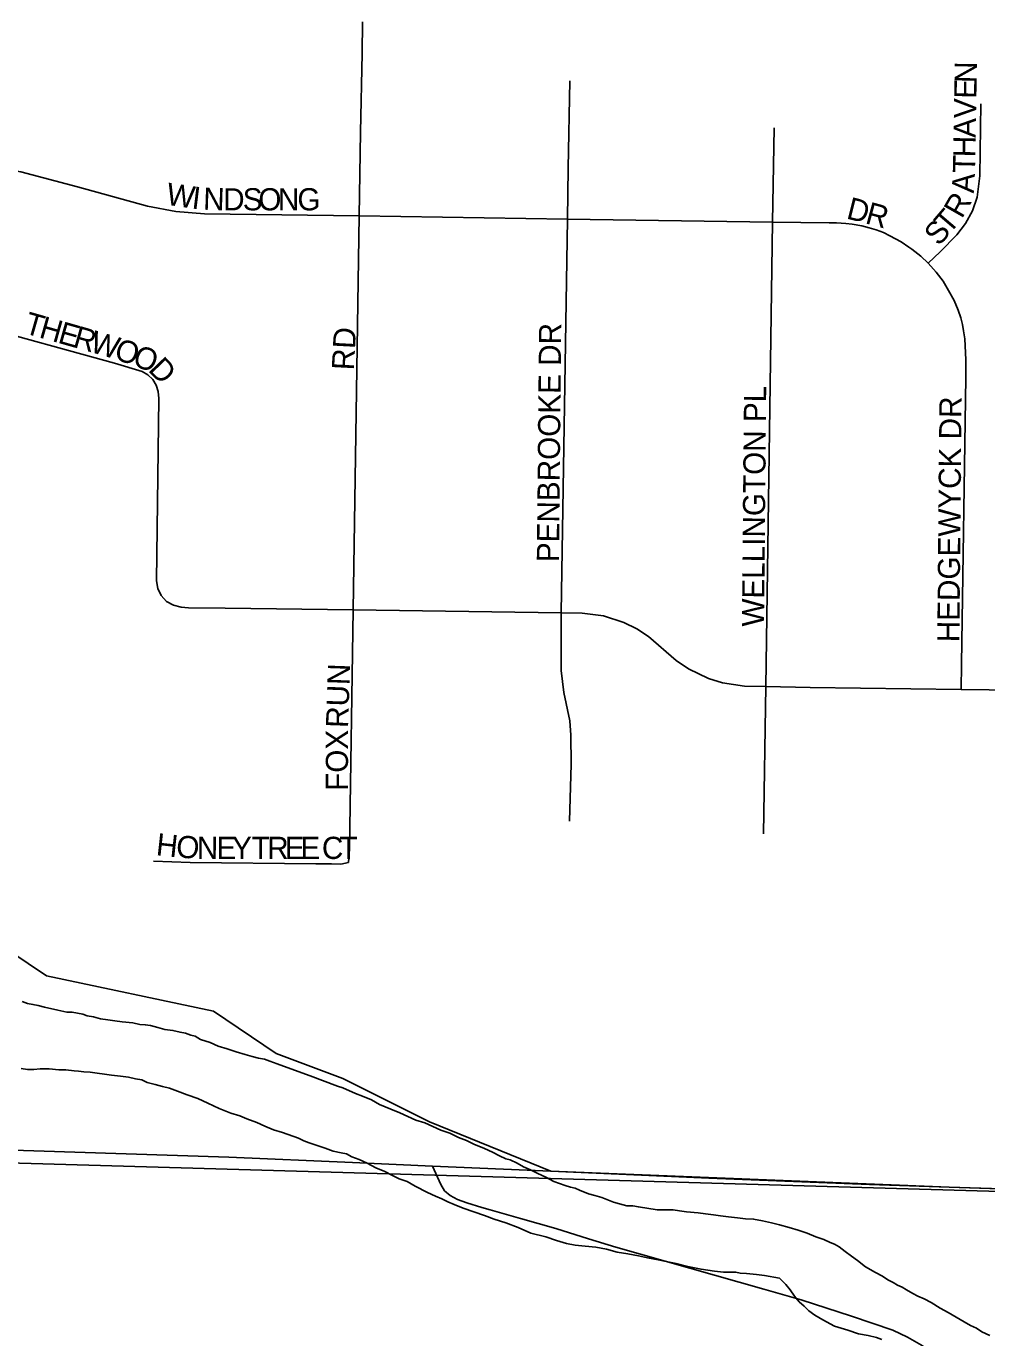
# Model space of a CAD drawing. Extents: x 1587405 to 1714697, y 1028970 to 1155083.
# Drawn here: x 1664522 to 1666686, y 1107616 to 1110570 of the extents above; entities that cross this region are included whole.
import ezdxf

# ---------------------------------------------------------------- set-up
doc = ezdxf.new("R2010")
doc.units = 0
for name, color, linetype in [('GM_X_City_Street', 7, 'Continuous'), ('GM_X_City_Street_Text', 7, 'Continuous'), ('GM_X_Corporation', 7, 'Continuous'), ('GM_X_Major_River', 7, 'Continuous'), ('GM_X_Section', 7, 'Continuous'), ('GM_X_State_Route', 7, 'Continuous'), ('GM_X_Township_Road', 7, 'Continuous')]:
    doc.layers.add(name, color=color, linetype=linetype)

msp = doc.modelspace()

# ---------------------------------------------------------------- linework, layer by layer
at = {"layer": 'GM_X_City_Street'}
for points in [[(1665272.7, 1110143), (1665275.6, 1110331.4), (1665278.9, 1110509.1), (1665279.8, 1110579.8)], [(1665741.5, 1110136), (1665743.2, 1110250.8), (1665747.3, 1110447.6)], [(1666554.2, 1110036.8), (1666580.8, 1110062.4), (1666618.4, 1110100.6), (1666638.1, 1110126.3), (1666653.9, 1110154.6), (1666664.2, 1110185.2), (1666670.7, 1110233.4), (1666673, 1110395.5)], [(1666203.8, 1110129.2), (1666207, 1110341.1)], [(1664328.6, 1110263.7), (1664362.7, 1110261.1), (1664428.8, 1110256.1), (1664510.3, 1110242.4), (1664637.6, 1110208.8), (1664795.3, 1110165), (1664859.4, 1110153), (1664924.4, 1110148.1), (1665272.7, 1110143)], [(1665258.7, 1109255.6), (1665272.7, 1110143)], [(1665272.7, 1110143), (1665741.5, 1110136)], [(1665727.8, 1109249.2), (1665741.5, 1110136)], [(1665741.5, 1110136), (1666203.8, 1110129.2)], [(1666188.2, 1109082.8), (1666203.8, 1110129.2)], [(1666203.8, 1110129.2), (1666331.1, 1110127.3), (1666347.8, 1110127.1), (1666368.3, 1110125.7), (1666382.7, 1110124.2), (1666404.6, 1110120.5), (1666421.5, 1110116.2), (1666436.8, 1110111.5), (1666453.2, 1110105.4), (1666467.7, 1110098.5), (1666493.5, 1110084.5), (1666510.5, 1110072.6), (1666517.2, 1110068.4), (1666530.9, 1110058), (1666537.4, 1110052.5), (1666554.2, 1110036.8)], [(1666628.3, 1109076.7), (1666629.1, 1109133.3), (1666639.1, 1109779.2), (1666638.8, 1109818.9), (1666637.6, 1109850.6), (1666636.6, 1109866.3), (1666633.8, 1109884.4), (1666631.3, 1109898.8), (1666627.5, 1109913.6), (1666621.5, 1109930.4), (1666612.4, 1109952.8), (1666600.2, 1109975.2), (1666587.6, 1109995.8), (1666572.4, 1110016.2), (1666554.2, 1110036.8)], [(1664299.7, 1109927.6), (1664325.5, 1109920.3), (1664404.2, 1109898.2), (1664721, 1109811.3), (1664783.3, 1109792.6), (1664796.6, 1109785.2), (1664807.4, 1109774.8), (1664815.3, 1109761.9), (1664819.8, 1109747.4), (1664821.4, 1109731.9), (1664815.7, 1109321.1), (1664819, 1109304), (1664826.7, 1109287.8), (1664838.7, 1109274.7), (1664854.3, 1109266), (1664871.2, 1109261.7), (1664888.1, 1109260.3), (1664970.5, 1109259.5), (1665258.7, 1109255.6)], [(1665248.5, 1108686.5), (1665250.3, 1108716.9), (1665258.7, 1109255.6)], [(1665258.7, 1109255.6), (1665727.8, 1109249.2)], [(1665727.8, 1109249.2), (1665774.7, 1109248.5), (1665822.6, 1109242), (1665868.8, 1109227.4), (1665897.7, 1109213.4), (1665924.3, 1109195.5), (1665986.6, 1109141.8), (1666014.1, 1109123), (1666059.2, 1109101.2), (1666091.2, 1109091.4), (1666140.6, 1109083.6), (1666188.2, 1109082.8)], [(1665746.1, 1108780.2), (1665750.2, 1108908.4), (1665749.1, 1108973.4), (1665746.8, 1109005.7), (1665733.5, 1109069.7), (1665727.8, 1109119), (1665727.8, 1109249.2)], [(1666183.2, 1108751), (1666188.2, 1109082.8)], [(1666188.2, 1109082.8), (1666288.5, 1109081), (1666628.3, 1109076.7)], [(1666628.3, 1109076.7), (1666879.6, 1109073.5), (1666924.5, 1109073)], [(1664809.1, 1108689.5), (1664891.6, 1108687.1), (1665175, 1108683.8), (1665210.2, 1108683.4), (1665231, 1108683.3), (1665248.5, 1108686.5)]]:
    msp.add_lwpolyline(points, dxfattribs=at)
at = {"layer": 'GM_X_Corporation'}
msp.add_lwpolyline([(1666910.4, 1107946.1), (1666601.4, 1107955.6), (1665703.9, 1107991.2), (1665431.2, 1108102.5), (1665235.3, 1108200.6), (1665085.1, 1108256.8), (1664944.2, 1108351.9), (1664568.1, 1108431.7), (1664361, 1108570.2), (1664323.7, 1108666.2), (1664220.2, 1108901.3), (1664062.4, 1109073), (1663925.4, 1109199.7), (1663752.7, 1109280.7), (1663573.2, 1109302.3), (1663465.1, 1109194.3), (1663382.7, 1109029.6), (1663269.5, 1108960.1), (1663176.9, 1108983.2), (1663004.5, 1109032.1), (1662875.8, 1109099)], dxfattribs=at)
at = {"layer": 'GM_X_Major_River'}
for points in [[(1665710.7, 1107967.9), (1665692.7, 1107978.2), (1665674.6, 1107986.5), (1665658.6, 1107994.7), (1665642.6, 1108001), (1665628.6, 1108009.2), (1665612.6, 1108017.4), (1665602.5, 1108019.6), (1665588.5, 1108025.8), (1665572.5, 1108034), (1665554.5, 1108042.3), (1665530.4, 1108052.7), (1665514.4, 1108060.9), (1665496.4, 1108067.2), (1665476.4, 1108077.5), (1665456.3, 1108083.8), (1665438.3, 1108092.1), (1665420.3, 1108100.3), (1665400.2, 1108106.6), (1665382.2, 1108114.9), (1665364.2, 1108123.2), (1665344.1, 1108131.5), (1665318.1, 1108141.8), (1665300.1, 1108152.1), (1665280, 1108160.4), (1665264, 1108166.7), (1665235.9, 1108179.1), (1665223.9, 1108183.3), (1665211.9, 1108187.4), (1665201.9, 1108191.6), (1665189.8, 1108195.8), (1665167.8, 1108204.1), (1665087.6, 1108233.3), (1665071.5, 1108239.5), (1665059.5, 1108243.7), (1665045.4, 1108245.9), (1665031.4, 1108250.1), (1665015.3, 1108254.3), (1664995.3, 1108260.6), (1664975.2, 1108266.9), (1664955.1, 1108273.2), (1664937.1, 1108281.4), (1664915, 1108287.8), (1664903.1, 1108295.9), (1664893, 1108298.1), (1664881, 1108302.3), (1664868.9, 1108304.4), (1664852.9, 1108308.7), (1664834.8, 1108310.9), (1664818.7, 1108315.1), (1664802.6, 1108319.4), (1664790.6, 1108321.5), (1664778.5, 1108321.7), (1664762.4, 1108325.9), (1664738.3, 1108328.2), (1664722.2, 1108330.5), (1664706.1, 1108332.7), (1664690, 1108334.9), (1664674, 1108339.1), (1664659.9, 1108341.3), (1664649.9, 1108345.5), (1664637.8, 1108347.6), (1664625.8, 1108349.8), (1664613.7, 1108350), (1664593.6, 1108354.3), (1664563.5, 1108360.7), (1664549.4, 1108364.9), (1664537.4, 1108367.1), (1664525.3, 1108369.2), (1664513.3, 1108373.4)], [(1664511.4, 1108222.7), (1664525.4, 1108220.6), (1664539.5, 1108220.4), (1664553.7, 1108222.2), (1664573.8, 1108221.9), (1664595.9, 1108219.6), (1664612, 1108219.4), (1664630.1, 1108217.2)], [(1664630.1, 1108217.2), (1664640.2, 1108217), (1664652.3, 1108214.9), (1664666.4, 1108214.7), (1664682.5, 1108212.5), (1664698.5, 1108210.2), (1664714.6, 1108208), (1664734.7, 1108205.8), (1664752.8, 1108203.5), (1664768.9, 1108199.3), (1664783, 1108197.1), (1664795, 1108190.9), (1664813.1, 1108186.6), (1664829.1, 1108182.4), (1664845.2, 1108178.2), (1664863.2, 1108171.9), (1664885.3, 1108163.6), (1664909.3, 1108155.2), (1664931.4, 1108144.9), (1664957.4, 1108132.5), (1664983.4, 1108122.1), (1665003.5, 1108115.8), (1665019.5, 1108109.6), (1665041.6, 1108101.3), (1665059.6, 1108093), (1665079.7, 1108084.7), (1665099.7, 1108078.4), (1665135.8, 1108065.9), (1665147.8, 1108059.7), (1665159.9, 1108055.5), (1665196, 1108043), (1665214, 1108036.7), (1665232.1, 1108032.5), (1665244.1, 1108030.3), (1665256.1, 1108024.1), (1665272.2, 1108017.9), (1665290.2, 1108009.6), (1665310.2, 1107999.3), (1665330.3, 1107991), (1665346.3, 1107982.8), (1665362.3, 1107974.5), (1665380.3, 1107968.2), (1665398.3, 1107958), (1665426.3, 1107943.5), (1665444.4, 1107935.3), (1665458.4, 1107929.1), (1665472.4, 1107922.8), (1665486.4, 1107916.6), (1665506.5, 1107908.3), (1665530.5, 1107900), (1665554.6, 1107891.6), (1665576.6, 1107883.3), (1665602.7, 1107874.9), (1665630.8, 1107864.5), (1665658.8, 1107852.1), (1665693, 1107843.6), (1665717, 1107835.3), (1665739.1, 1107828.9), (1665759.2, 1107824.7), (1665781.3, 1107822.4), (1665805.5, 1107820), (1665829.6, 1107815.7), (1665853.7, 1107809.4), (1665877.8, 1107805), (1665901.9, 1107800.7), (1665922, 1107796.4), (1665946.1, 1107792.1), (1665964.2, 1107787.8), (1665986.3, 1107783.5), (1666012.4, 1107777.1), (1666042.5, 1107770.7), (1666072.7, 1107766.3), (1666092.8, 1107764), (1666102.9, 1107763.9), (1666121, 1107763.7), (1666131, 1107761.5), (1666145.1, 1107761.3), (1666167.3, 1107759.1), (1666185.4, 1107756.8), (1666219.5, 1107750.3), (1666233.4, 1107736.1), (1666243.4, 1107723.9), (1666253.2, 1107709.7), (1666263.2, 1107697.5), (1666275.1, 1107687.3), (1666285.1, 1107677.1), (1666299, 1107666.9), (1666317, 1107656.6), (1666343, 1107642.2), (1666373.1, 1107633.8), (1666397.2, 1107625.4), (1666419.3, 1107621.1), (1666437.4, 1107616.9), (1666449.4, 1107612.7)], [(1666693.3, 1107621.6), (1666675.2, 1107629.8), (1666663.2, 1107638), (1666649.2, 1107644.2), (1666635.2, 1107652.4), (1666617.2, 1107662.7), (1666599.2, 1107673), (1666581.2, 1107683.3), (1666561.2, 1107695.6), (1666545.2, 1107703.9), (1666531.2, 1107710.1), (1666519.2, 1107716.3), (1666505.2, 1107724.5), (1666495.2, 1107730.6), (1666485.2, 1107734.8), (1666475.2, 1107740.9), (1666463.2, 1107747.1), (1666451.2, 1107755.3), (1666435.2, 1107763.6), (1666413.2, 1107775.9), (1666395.3, 1107790.2), (1666381.3, 1107800.4), (1666367.3, 1107810.7), (1666353.3, 1107820.9), (1666343.4, 1107827.1), (1666333.3, 1107831.2), (1666319.3, 1107837.4), (1666301.3, 1107843.7), (1666281.2, 1107852), (1666261.2, 1107858.3), (1666241.1, 1107864.6), (1666219, 1107870.9), (1666201, 1107875.1), (1666180.9, 1107879.4), (1666160.8, 1107883.7), (1666142.7, 1107883.9), (1666124.6, 1107886.2), (1666104.4, 1107888.4), (1666086.3, 1107890.7), (1666070.3, 1107892.9), (1666052.2, 1107895.2), (1666036.1, 1107897.4), (1666009.9, 1107899.7), (1665993.8, 1107901.9), (1665979.8, 1107904.1), (1665961.6, 1107904.4), (1665943.5, 1107904.6), (1665901.3, 1107911.2), (1665889.2, 1107913.4), (1665875.1, 1107913.6), (1665859.1, 1107917.8), (1665845, 1107922), (1665819, 1107932.4), (1665802.9, 1107936.6), (1665788.9, 1107940.8), (1665768.8, 1107949.1), (1665758.8, 1107953.2), (1665748.8, 1107955.4), (1665736.7, 1107959.6), (1665710.7, 1107967.9)]]:
    msp.add_lwpolyline(points, dxfattribs=at)
at = {"layer": 'GM_X_Section'}
for points in [[(1666972.8, 1113204.7), (1666899, 1107940.3), (1661543.6, 1108095.1), (1661579.6, 1113384)], [(1661543.6, 1108095.1), (1666899, 1107940.3), (1666847.1, 1102659.7), (1661485.6, 1102806.5)]]:
    msp.add_lwpolyline(points, close=True, dxfattribs=at)
at = {"layer": 'GM_X_State_Route'}
for points in [[(1663856, 1108059.2), (1664307.4, 1108044.6), (1664979.2, 1108023), (1665257.5, 1108010.9), (1665437.5, 1108002.9), (1665703.9, 1107991.2), (1665857, 1107984.5)], [(1665857, 1107984.5), (1666060.2, 1107975.6), (1666422.3, 1107961.8), (1666601.4, 1107955.6), (1666715.4, 1107951.6), (1666813.9, 1107947.6), (1666910.4, 1107946.1), (1667314.8, 1107932.5), (1667610, 1107923.1), (1668020, 1107911.5), (1668241.5, 1107906.3), (1668348.1, 1107903.9), (1668840.2, 1107889.8), (1669906.3, 1107857.5), (1670398.2, 1107841.9), (1670889.2, 1107825.8), (1670936.6, 1107824.3)]]:
    msp.add_lwpolyline(points, dxfattribs=at)
at = {"layer": 'GM_X_Township_Road'}
for points in [[(1665567.6, 1107904.4), (1665549, 1107909.7), (1665515.3, 1107920.3), (1665494.2, 1107927.6), (1665477.3, 1107936.9), (1665464.8, 1107947.6), (1665456.4, 1107961.2), (1665437.5, 1108002.9)], [(1666692.4, 1107408.5), (1666665.3, 1107450.3), (1666631, 1107506.2), (1666620.6, 1107519.7), (1666606.1, 1107538.9), (1666581.9, 1107566.3), (1666566.1, 1107581), (1666539.1, 1107599.9), (1666507.9, 1107617.3), (1666474.5, 1107633.2), (1666381.3, 1107664.9), (1666268.4, 1107701.8), (1666184.3, 1107726), (1665850.8, 1107820.5), (1665788.8, 1107839.4), (1665715.3, 1107862.4), (1665635.5, 1107885.1), (1665567.6, 1107904.4)]]:
    msp.add_lwpolyline(points, dxfattribs=at)

# ---------------------------------------------------------------- texts
at = {"layer": 'GM_X_City_Street_Text'}
for s, rotation, p in [('N', 89.0469, (1666663.3, 1110442)), ('E', 89.0165, (1666662.7, 1110406.7)), ('V', 89.0469, (1666661.9, 1110362.7)), ('A', 89.0469, (1666661.2, 1110318.8)), ('H', 88.9905, (1666660.4, 1110274.7)), ('T', 88.5883, (1666659.5, 1110239.1)), ('W', 351.6131, (1664835.8, 1110168.6)), ('A', 86.6149, (1666656.8, 1110193.3)), ('I', 353.0118, (1664893.7, 1110160)), ('N', 358.1012, (1664920.4, 1110157)), ('D', 359.9929, (1664966.1, 1110155.5)), ('S', 359.9956, (1665010.1, 1110155.5)), ('O', 359.9929, (1665045.3, 1110155.5)), ('N', 359.9929, (1665089.3, 1110155.5)), ('G', 359.9929, (1665133.3, 1110155.5)), ('R', 60.203, (1666630, 1110135.1)), ('D', 345.7994, (1666367.8, 1110137.6)), ('R', 344.8386, (1666410.2, 1110126.9)), ('T', 49.5647, (1666601.4, 1110100)), ('S', 49.5824, (1666578.6, 1110073.2)), ('T', 344.1409, (1664515.4, 1109879.5)), ('H', 344.1296, (1664549.3, 1109869.8)), ('E', 344.1493, (1664591.6, 1109857.8)), ('R', 344.1313, (1664625.5, 1109848.2)), ('RD', 86.9884, (1665260.5, 1109794.6)), ('PENBROOKE DR', 89.4598, (1665722.5, 1109363)), ('W', 343.8837, (1664663.5, 1109837.4)), ('O', 341.3577, (1664717.9, 1109821.7)), ('O', 338.9374, (1664759.1, 1109807.8)), ('D', 313.9337, (1664795.4, 1109795.2)), ('WELLINGTON PL', 89.4841, (1666184.5, 1109217.8)), ('HEDGEWYCK DR', 89.4887, (1666624.5, 1109182.6)), ('RUN', 88.0261, (1665247.3, 1108989.2)), ('FOX', 90, (1665247.3, 1108848.1)), ('H', 353.7805, (1664813.4, 1108703.4)), ('O', 355.5898, (1664858.9, 1108698.5)), ('N', 359.6437, (1664906.6, 1108695)), ('E', 359.9956, (1664950.9, 1108694.7)), ('Y', 359.9929, (1664986.1, 1108694.7)), ('T', 359.9956, (1665030.1, 1108694.7)), ('R', 359.9941, (1665065.3, 1108694.7)), ('E', 359.9956, (1665104.9, 1108694.7)), ('E', 359.9956, (1665140.1, 1108694.7)), ('C', 359.9941, (1665188.5, 1108694.7)), ('T', 359.9956, (1665228.1, 1108694.7))]:
    msp.add_text(s, height=50, rotation=rotation, dxfattribs=at).set_placement(p)

doc.saveas('drawing.dxf')
